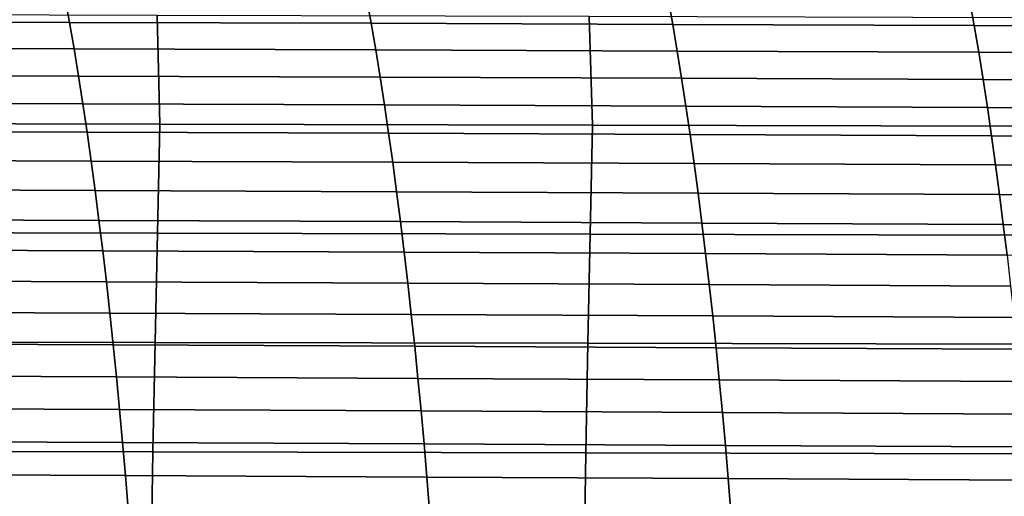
# Model space of a CAD drawing. Header units: metres. Extents: x -23 to 242, y -40 to 23.
# Tile 360 of 450: x 92.4 to 101.46, y 7.72 to 12.1. Entities that reach past the tile are written whole.
import ezdxf

# ---------------------------------------------------------------- set-up
doc = ezdxf.new("R2010")
doc.units = ezdxf.units.M
doc.layers.add('solid_10171013', color=7, linetype='CONTINUOUS')

msp = doc.modelspace()

# ---------------------------------------------------------------- linework, layer by layer
at = {"layer": 'solid_10171013'}
for points in [[(90.037056, 12.32082, 259.194061), (92.812675, 12.314529, 259.733459), (92.855339, 12.076536, 259.490173), (90.079903, 12.08335, 258.949127)], [(92.812675, 12.314529, 259.733459), (95.587875, 12.306426, 260.274628), (95.630363, 12.067978, 260.032928), (92.855339, 12.076536, 259.490173)], [(95.587875, 12.306426, 260.274628), (98.362602, 12.296599, 260.817596), (98.40493, 12.057758, 260.577454), (95.630363, 12.067978, 260.032928)], [(98.362602, 12.296599, 260.817596), (101.136696, 12.285878, 261.36319), (101.178871, 12.046702, 261.124512), (98.40493, 12.057758, 260.577454)], [(101.136696, 12.285878, 261.36319), (103.910278, 12.273561, 261.910675), (103.952301, 12.034103, 261.673309), (101.178871, 12.046702, 261.124512)], [(89.685822, 12.150726, 280.929993), (89.706734, 11.150939, 281.139191), (93.686951, 11.141539, 281.830719), (93.660858, 12.140915, 281.623627)], [(93.660858, 12.140915, 281.623627), (93.686951, 11.141539, 281.830719), (97.666458, 11.131404, 282.52652), (97.635155, 12.13032, 282.321716)], [(90.079903, 12.08335, 258.949127), (92.855339, 12.076536, 259.490173), (92.897041, 11.832658, 259.25238), (90.12178, 11.840021, 258.709686)], [(92.855339, 12.076536, 259.490173), (95.630363, 12.067978, 260.032928), (95.671898, 11.823623, 259.796692), (92.897041, 11.832658, 259.25238)], [(95.630363, 12.067978, 260.032928), (98.40493, 12.057758, 260.577454), (98.446304, 11.812994, 260.342712), (95.671898, 11.823623, 259.796692)], [(97.635155, 12.13032, 282.321716), (97.666458, 11.131404, 282.52652), (101.645065, 11.120699, 283.227356), (101.608521, 12.11912, 283.025085)], [(98.40493, 12.057758, 260.577454), (101.178871, 12.046702, 261.124512), (101.220093, 11.801591, 260.891174), (98.446304, 11.812994, 260.342712)], [(101.178871, 12.046702, 261.124512), (103.952301, 12.034103, 261.673309), (103.993378, 11.788708, 261.441345), (101.220093, 11.801591, 260.891174)], [(90.12178, 11.840021, 258.709686), (92.897041, 11.832658, 259.25238), (92.937752, 11.583033, 259.020142), (90.162666, 11.590963, 258.475861)], [(92.897041, 11.832658, 259.25238), (95.671898, 11.823623, 259.796692), (95.712456, 11.573505, 259.56601), (92.937752, 11.583033, 259.020142)], [(95.671898, 11.823623, 259.796692), (98.446304, 11.812994, 260.342712), (98.486702, 11.562458, 260.113525), (95.712456, 11.573505, 259.56601)], [(98.446304, 11.812994, 260.342712), (101.220093, 11.801591, 260.891174), (101.260345, 11.550704, 260.663361), (98.486702, 11.562458, 260.113525)], [(101.220093, 11.801591, 260.891174), (103.993378, 11.788708, 261.441345), (104.033485, 11.537538, 261.214813), (101.260345, 11.550704, 260.663361)], [(90.162666, 11.590963, 258.475861), (92.937752, 11.583033, 259.020142), (92.97747, 11.327864, 258.79361), (90.202553, 11.336372, 258.247742)], [(92.937752, 11.583033, 259.020142), (95.712456, 11.573505, 259.56601), (95.752007, 11.317839, 259.341003), (92.97747, 11.327864, 258.79361)], [(95.712456, 11.573505, 259.56601), (98.486702, 11.562458, 260.113525), (98.526108, 11.30637, 259.889954), (95.752007, 11.317839, 259.341003)], [(98.486702, 11.562458, 260.113525), (101.260345, 11.550704, 260.663361), (101.299606, 11.294267, 260.441132), (98.526108, 11.30637, 259.889954)], [(101.260345, 11.550704, 260.663361), (104.033485, 11.537538, 261.214813), (104.072609, 11.280827, 260.993896), (101.299606, 11.294267, 260.441132)], [(90.202553, 11.336372, 258.247742), (92.97747, 11.327864, 258.79361), (93.016167, 11.067357, 258.572845), (90.241417, 11.076443, 258.025421)], [(92.97747, 11.327864, 258.79361), (95.752007, 11.317839, 259.341003), (95.79055, 11.056835, 259.121735), (93.016167, 11.067357, 258.572845)], [(95.752007, 11.317839, 259.341003), (98.526108, 11.30637, 259.889954), (98.564507, 11.044952, 259.672119), (95.79055, 11.056835, 259.121735)], [(98.526108, 11.30637, 259.889954), (101.299606, 11.294267, 260.441132), (101.337868, 11.032511, 260.22464), (98.564507, 11.044952, 259.672119)], [(101.299606, 11.294267, 260.441132), (104.072609, 11.280827, 260.993896), (104.110725, 11.018808, 260.778656), (101.337868, 11.032511, 260.22464)], [(89.706734, 11.150939, 281.139191), (89.682838, 10.148095, 281.323364), (93.6642, 10.139316, 282.013031), (93.686951, 11.141539, 281.830719)], [(90.241417, 11.076443, 258.025421), (93.016167, 11.067357, 258.572845), (93.053825, 10.801718, 258.357971), (90.279243, 10.811372, 257.80899)], [(93.016167, 11.067357, 258.572845), (95.79055, 11.056835, 259.121735), (95.828056, 10.790712, 258.908325), (93.053825, 10.801718, 258.357971)], [(93.686951, 11.141539, 281.830719), (93.6642, 10.139316, 282.013031), (97.644897, 10.129835, 282.706604), (97.666458, 11.131404, 282.52652)], [(95.79055, 11.056835, 259.121735), (98.564507, 11.044952, 259.672119), (98.601868, 10.778429, 259.460144), (95.828056, 10.790712, 258.908325)], [(97.666458, 11.131404, 282.52652), (97.644897, 10.129835, 282.706604), (101.624733, 10.119809, 283.404968), (101.645065, 11.120699, 283.227356)], [(98.564507, 11.044952, 259.672119), (101.337868, 11.032511, 260.22464), (101.375099, 10.765663, 260.013947), (98.601868, 10.778429, 259.460144)], [(101.337868, 11.032511, 260.22464), (104.110725, 11.018808, 260.778656), (104.147827, 10.751719, 260.569183), (101.375099, 10.765663, 260.013947)], [(90.279243, 10.811372, 257.80899), (93.053825, 10.801718, 258.357971), (93.090439, 10.531153, 258.149048), (90.316017, 10.541356, 257.598572)], [(93.053825, 10.801718, 258.357971), (95.828056, 10.790712, 258.908325), (95.864517, 10.519683, 258.700897), (93.090439, 10.531153, 258.149048)], [(95.828056, 10.790712, 258.908325), (98.601868, 10.778429, 259.460144), (98.638191, 10.507022, 259.254089), (95.864517, 10.519683, 258.700897)], [(98.601868, 10.778429, 259.460144), (101.375099, 10.765663, 260.013947), (101.411278, 10.493954, 259.809174), (98.638191, 10.507022, 259.254089)], [(101.375099, 10.765663, 260.013947), (104.147827, 10.751719, 260.569183), (104.183876, 10.479793, 260.365662), (101.411278, 10.493954, 259.809174)], [(90.316017, 10.541356, 257.598572), (93.090439, 10.531153, 258.149048), (93.125984, 10.255868, 257.946198), (90.351723, 10.266593, 257.394196)], [(93.090439, 10.531153, 258.149048), (95.864517, 10.519683, 258.700897), (95.89991, 10.243962, 258.499481), (93.125984, 10.255868, 257.946198)], [(95.864517, 10.519683, 258.700897), (98.638191, 10.507022, 259.254089), (98.673439, 10.230952, 259.054077), (95.89991, 10.243962, 258.499481)], [(98.638191, 10.507022, 259.254089), (101.411278, 10.493954, 259.809174), (101.446404, 10.217612, 259.610443), (98.673439, 10.230952, 259.054077)], [(101.411278, 10.493954, 259.809174), (104.183876, 10.479793, 260.365662), (104.218872, 10.203264, 260.168121), (101.446404, 10.217612, 259.610443)], [(90.351723, 10.266593, 257.394196), (93.125984, 10.255868, 257.946198), (93.160439, 9.976069, 257.749512), (90.386345, 9.987279, 257.195984)], [(93.125984, 10.255868, 257.946198), (95.89991, 10.243962, 258.499481), (95.934219, 9.963766, 258.30426), (93.160439, 9.976069, 257.749512)], [(95.89991, 10.243962, 258.499481), (98.673439, 10.230952, 259.054077), (98.707611, 9.950444, 258.860199), (95.934219, 9.963766, 258.30426)], [(89.682838, 10.148095, 281.323364), (89.659668, 9.142231, 281.489868), (93.641953, 9.134199, 282.178375), (93.6642, 10.139316, 282.013031)], [(98.673439, 10.230952, 259.054077), (101.446404, 10.217612, 259.610443), (101.480438, 9.936868, 259.417847), (98.707611, 9.950444, 258.860199)], [(101.446404, 10.217612, 259.610443), (104.218872, 10.203264, 260.168121), (104.252777, 9.922368, 259.976746), (101.480438, 9.936868, 259.417847)], [(93.6642, 10.139316, 282.013031), (93.641953, 9.134199, 282.178375), (97.623619, 9.125499, 282.870422), (97.644897, 10.129835, 282.706604)], [(97.644897, 10.129835, 282.706604), (97.623619, 9.125499, 282.870422), (101.604446, 9.116272, 283.566895), (101.624733, 10.119809, 283.404968)], [(90.386345, 9.987279, 257.195984), (93.160439, 9.976069, 257.749512), (93.193794, 9.691963, 257.559082), (90.419868, 9.703609, 257.004059)], [(93.160439, 9.976069, 257.749512), (95.934219, 9.963766, 258.30426), (95.96743, 9.679308, 258.115265), (93.193794, 9.691963, 257.559082)], [(95.934219, 9.963766, 258.30426), (98.707611, 9.950444, 258.860199), (98.740677, 9.665719, 258.672577), (95.96743, 9.679308, 258.115265)], [(98.707611, 9.950444, 258.860199), (101.480438, 9.936868, 259.417847), (101.513374, 9.65195, 259.231506), (98.740677, 9.665719, 258.672577)], [(90.419868, 9.703609, 257.004059), (93.193794, 9.691963, 257.559082), (93.226036, 9.403756, 257.375031), (90.452278, 9.415783, 256.818451)], [(93.193794, 9.691963, 257.559082), (95.96743, 9.679308, 258.115265), (95.999519, 9.390802, 257.932648), (93.226036, 9.403756, 257.375031)], [(95.96743, 9.679308, 258.115265), (98.740677, 9.665719, 258.672577), (98.772621, 9.377, 258.491333), (95.999519, 9.390802, 257.932648)], [(98.740677, 9.665719, 258.672577), (101.513374, 9.65195, 259.231506), (101.545189, 9.363087, 259.051514), (98.772621, 9.377, 258.491333)], [(90.452278, 9.415783, 256.818451), (93.226036, 9.403756, 257.375031), (93.257141, 9.111652, 257.197388), (90.483559, 9.123995, 256.639313)], [(93.226036, 9.403756, 257.375031), (95.999519, 9.390802, 257.932648), (96.030472, 9.098465, 257.75647), (93.257141, 9.111652, 257.197388)], [(95.999519, 9.390802, 257.932648), (98.772621, 9.377, 258.491333), (98.803436, 9.08451, 258.316528), (96.030472, 9.098465, 257.75647)], [(98.772621, 9.377, 258.491333), (101.545189, 9.363087, 259.051514), (101.575867, 9.070508, 258.87796), (98.803436, 9.08451, 258.316528)], [(89.659668, 9.142231, 281.489868), (89.639549, 8.133486, 281.638428), (93.622726, 8.126267, 282.326385), (93.641953, 9.134199, 282.178375)], [(90.483559, 9.123995, 256.639313), (93.257141, 9.111652, 257.197388), (93.287102, 8.81586, 257.026306), (90.513687, 8.828442, 256.466675)], [(93.257141, 9.111652, 257.197388), (96.030472, 9.098465, 257.75647), (96.060272, 8.802511, 257.586853), (93.287102, 8.81586, 257.026306)], [(93.641953, 9.134199, 282.178375), (93.622726, 8.126267, 282.326385), (97.605339, 8.11842, 283.017517), (97.623619, 9.125499, 282.870422)], [(96.030472, 9.098465, 257.75647), (98.803436, 9.08451, 258.316528), (98.833084, 8.78847, 258.148285), (96.060272, 8.802511, 257.586853)], [(97.623619, 9.125499, 282.870422), (97.605339, 8.11842, 283.017517), (101.587135, 8.110072, 283.712646), (101.604446, 9.116272, 283.566895)], [(98.803436, 9.08451, 258.316528), (101.575867, 9.070508, 258.87796), (101.605385, 8.774443, 258.710968), (98.833084, 8.78847, 258.148285)], [(90.513687, 8.828442, 256.466675), (93.287102, 8.81586, 257.026306), (93.315887, 8.516583, 256.861877), (90.542648, 8.529322, 256.30069)], [(93.287102, 8.81586, 257.026306), (96.060272, 8.802511, 257.586853), (96.088898, 8.503154, 257.423859), (93.315887, 8.516583, 256.861877)], [(96.060272, 8.802511, 257.586853), (98.833084, 8.78847, 258.148285), (98.861565, 8.489104, 257.986694), (96.088898, 8.503154, 257.423859)], [(98.833084, 8.78847, 258.148285), (101.605385, 8.774443, 258.710968), (101.633728, 8.475121, 258.550659), (98.861565, 8.489104, 257.986694)], [(90.542648, 8.529322, 256.30069), (93.315887, 8.516583, 256.861877), (93.343491, 8.214027, 256.704163), (90.570442, 8.226828, 256.141388)], [(93.315887, 8.516583, 256.861877), (96.088898, 8.503154, 257.423859), (96.116333, 8.200604, 257.267639), (93.343491, 8.214027, 256.704163)], [(96.088898, 8.503154, 257.423859), (98.861565, 8.489104, 257.986694), (98.888847, 8.186629, 257.831879), (96.116333, 8.200604, 257.267639)], [(98.861565, 8.489104, 257.986694), (101.633728, 8.475121, 258.550659), (101.660873, 8.172765, 258.397095), (98.888847, 8.186629, 257.831879)], [(90.570442, 8.226828, 256.141388), (93.343491, 8.214027, 256.704163), (93.369911, 7.908355, 256.553162), (90.597046, 7.921127, 255.988831)], [(93.343491, 8.214027, 256.704163), (96.116333, 8.200604, 257.267639), (96.142586, 7.895028, 257.118164), (93.369911, 7.908355, 256.553162)], [(96.116333, 8.200604, 257.267639), (98.888847, 8.186629, 257.831879), (98.914948, 7.881208, 257.683807), (96.142586, 7.895028, 257.118164)], [(98.888847, 8.186629, 257.831879), (101.660873, 8.172765, 258.397095), (101.686829, 7.867536, 258.250336), (98.914948, 7.881208, 257.683807)], [(89.639549, 8.133486, 281.638428), (89.622536, 7.122091, 281.76886), (93.606606, 7.115716, 282.456696), (93.622726, 8.126267, 282.326385)], [(93.622726, 8.126267, 282.326385), (93.606606, 7.115716, 282.456696), (97.590134, 7.108763, 283.147339), (97.605339, 8.11842, 283.017517)], [(97.605339, 8.11842, 283.017517), (97.590134, 7.108763, 283.147339), (101.572861, 7.10135, 283.841583), (101.587135, 8.110072, 283.712646)], [(90.597046, 7.921127, 255.988831), (93.369911, 7.908355, 256.553162), (93.395157, 7.599708, 256.408875), (90.622482, 7.612364, 255.842941)], [(93.369911, 7.908355, 256.553162), (96.142586, 7.895028, 257.118164), (96.167664, 7.586556, 256.975403), (93.395157, 7.599708, 256.408875)], [(96.142586, 7.895028, 257.118164), (98.914948, 7.881208, 257.683807), (98.939857, 7.572968, 257.542419), (96.167664, 7.586556, 256.975403)], [(98.914948, 7.881208, 257.683807), (101.686829, 7.867536, 258.250336), (101.711594, 7.559556, 258.110229), (98.939857, 7.572968, 257.542419)]]:
    msp.add_3dface(points, dxfattribs=at)

doc.saveas('drawing.dxf')
